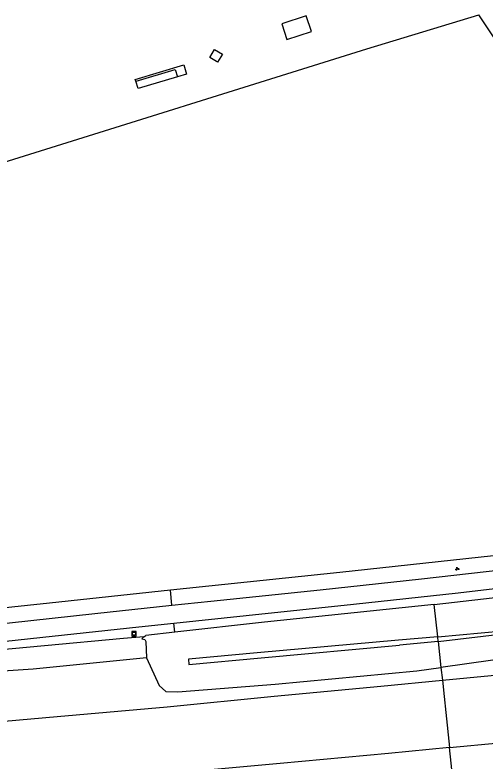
# Model space of a CAD drawing. Extents: x 126000 to 131009, y 393000 to 395500.
# Drawn here: x 129767.6 to 129872.4, y 394560.9 to 394727.2 of the extents above; entities that cross this region are included whole.
import ezdxf

# ---------------------------------------------------------------- set-up
doc = ezdxf.new("R2010")
doc.units = 0
for name, color, linetype in [('gg-bbg-bijgebouw', 7, 'Continuous'), ('gg-bbg-luifel en loopbrug', 7, 'Continuous'), ('gg-knt-BGT kruinlijn', 7, 'Continuous'), ('gg-knt-bronhoudergrens', 7, 'Continuous'), ('gg-knt-verharding', 7, 'Continuous'), ('gg-kntw-bovenkant insteek waterloop', 7, 'Continuous'), ('gt-grn-groengrens', 7, 'Continuous'), ('gt-symb-groenvak', 7, 'Continuous'), ('gt-symb-rioolschacht', 7, 'Continuous'), ('gx-grn-maaiveld', 7, 'Continuous')]:
    doc.layers.add(name, color=color, linetype=linetype)

# ---------------------------------------------------------------- blocks, each defined once
blk = doc.blocks.new('gt0-GRVAK')
at = {"layer": 'gt-symb-groenvak'}
for p, q in [((-0.11, 0.19), (-0.23, 0.24)), ((-0.18, 0.15), (0.09, 0.15)), ((-0.09, 0.21), (-0.16, 0.32)), ((-0.05, 0.21), (-0.05, 0.39)), ((0, 0.21), (0.06, 0.32)), ((0.01, 0.19), (0.13, 0.24)), ((0.26, -0.05), (0.2, 0.06)), ((0.3, -0.05), (0.3, 0.13)), ((0.35, -0.05), (0.41, 0.06)), ((-0.25, -0.23), (-0.36, -0.18)), ((-0.32, -0.26), (-0.05, -0.26)), ((-0.23, -0.21), (-0.29, -0.1)), ((-0.18, -0.2), (-0.18, -0.02)), ((-0.14, -0.21), (-0.07, -0.1)), ((-0.12, -0.23), (0, -0.18)), ((0.24, -0.07), (0.12, -0.02)), ((0.17, -0.11), (0.44, -0.11)), ((0.37, -0.07), (0.49, -0.02))]:
    blk.add_line(p, q, dxfattribs=at)
blk = doc.blocks.new('gt0-RS')
at = {"layer": 'gt-symb-rioolschacht'}
blk.add_lwpolyline([(-0.5, -0.5), (0.5, -0.5), (0.5, 0.5), (-0.5, 0.5)], close=True, dxfattribs=at)
blk.add_circle((0, 0), 0.375, dxfattribs=at)

msp = doc.modelspace()

# ---------------------------------------------------------------- linework, layer by layer
at = {"layer": 'gg-bbg-bijgebouw'}
for points in [[(129812.54, 394716.83), (129811, 394717.75), (129812.1, 394719.57), (129813.83, 394718.53), (129812.73, 394716.71), (129812.54, 394716.83)], [(129794.52, 394712.46), (129794.59, 394712.48), (129794.6, 394712.45), (129803.32, 394715.07), (129803.81, 394713.42)], [(129803.81, 394713.42), (129795.02, 394710.81), (129794.52, 394712.46)]]:
    msp.add_lwpolyline(points, dxfattribs=at)
at = {"layer": 'gg-bbg-luifel en loopbrug'}
for points in [[(129833.67, 394723.57), (129832.53, 394727.04), (129827.09, 394725.25), (129828.22, 394721.79), (129833.67, 394723.57)], [(129794.52, 394712.46), (129794.41, 394712.86), (129805.23, 394716.11), (129805.85, 394714.02), (129803.81, 394713.42)]]:
    msp.add_lwpolyline(points, dxfattribs=at)
at = {"layer": 'gg-knt-BGT kruinlijn'}
for p, q in [((129861.81, 394588.64), (129877.81, 394590.12)), ((129861.81, 394588.64), (129853.08, 394587.84)), ((129861.93, 394587.55), (129878.38, 394589.53)), ((129853.08, 394587.84), (129821.61, 394585.01)), ((129861.93, 394587.55), (129853.33, 394586.75)), ((129822.5, 394583.91), (129853.33, 394586.75)), ((129821.61, 394585.01), (129806.25, 394583.62)), ((129806.25, 394583.62), (129806.31, 394582.47)), ((129806.31, 394582.47), (129822.5, 394583.91))]:
    msp.add_line(p, q, dxfattribs=at)
at = {"layer": 'gg-knt-bronhoudergrens'}
for points in [[(129741.44, 394688.71), (129742.51, 394685.9), (129749.48, 394688.55), (129763.73, 394693.98), (129846.04, 394719.71), (129870.97, 394727.24)], [(129898.19, 394653.48), (129898.2, 394616.54), (129886.29, 394614.95), (129884.68, 394619.92), (129882.83, 394675.7), (129881.53, 394703.06), (129878.62, 394715.76), (129870.97, 394727.24)]]:
    msp.add_lwpolyline(points, dxfattribs=at)
at = {"layer": 'gg-knt-verharding'}
for points in [[(129802.57, 394595.65), (129811.22, 394596.58), (129835.62, 394599.12), (129858.22, 394601.55), (129883.75, 394604.44), (129912.65, 394607.97), (129937.11, 394610.94), (129962.73, 394614.1), (130012.58, 394620.28)], [(129802.99, 394591.65), (129819.1, 394593.34), (129843.08, 394595.92), (129866.38, 394598.43), (129890.95, 394601.3), (129941.01, 394607.4), (129965.78, 394610.49), (129990.32, 394613.5), (130014.5, 394616.49), (130039.6, 394619.53)], [(129543.16, 394570.29), (129556.94, 394571.5), (129580.32, 394573.52), (129604.36, 394575.62), (129628.15, 394577.76), (129651.85, 394580.01), (129675.49, 394582.29), (129698.59, 394584.59), (129722.73, 394587.06), (129736.8, 394588.59), (129761.55, 394591.22), (129785.39, 394593.8), (129802.57, 394595.65)], [(129544.53, 394566.42), (129555.46, 394567.37), (129579.86, 394569.48), (129603.5, 394571.5), (129627.43, 394573.71), (129651.7, 394575.99), (129676.23, 394578.36), (129699.42, 394580.67), (129722.05, 394583.01), (129746.29, 394585.59), (129771.08, 394588.26), (129795.18, 394590.84), (129802.99, 394591.65)]]:
    msp.add_lwpolyline(points, dxfattribs=at)
at = {"layer": 'gg-kntw-bovenkant insteek waterloop'}
msp.add_lwpolyline([(129796.34, 394588.58), (129791.77, 394588.22), (129756.47, 394584.94), (129678.12, 394577.27), (129547.15, 394565.07), (129545.01, 394565.03)], dxfattribs=at)
at = {"layer": 'gt-grn-groengrens'}
for p, q in [((129802.57, 394595.65), (129802.23, 394599.01)), ((129803.23, 394589.64), (129802.99, 394591.65))]:
    msp.add_line(p, q, dxfattribs=at)
for points in [[(129961.54, 394616.67), (129924.24, 394612.09), (129839.97, 394602.97), (129802.23, 394599.01)], [(129802.23, 394599.01), (129775.27, 394596.08), (129725.49, 394590.86), (129697.75, 394587.78)]]:
    msp.add_lwpolyline(points, dxfattribs=at)
at = {"layer": 'gx-grn-maaiveld'}
for p, q in [((129861.81, 394588.64), (129861.04, 394595.85)), ((129796.34, 394588.58), (129796.76, 394588.91)), ((129803.23, 394589.64), (129796.76, 394588.91)), ((129861.93, 394587.55), (129861.81, 394588.64)), ((129861.93, 394587.55), (129862.54, 394581.8)), ((129874.08, 394583.44), (129862.54, 394581.8)), ((129862.54, 394581.8), (129862.85, 394578.94)), ((129865.31, 394555.86), (129864.45, 394563.96))]:
    msp.add_line(p, q, dxfattribs=at)
for points in [[(129862.85, 394578.94), (129884.57, 394581.05), (129908.73, 394583.4), (129932.62, 394585.64), (129956.43, 394587.96), (129980.47, 394590.27), (130000, 394592.12), (130032.35, 394595.22), (130068.05, 394598.74), (130097.14, 394601.56), (130129.22, 394604.79), (130156.22, 394607.47), (130188.47, 394610.66), (130214.34, 394613.22), (130242.31, 394615.96)], [(129861.04, 394595.85), (129887.57, 394598.84), (129917.12, 394602.41), (129948.6, 394606.38), (129981.51, 394610.64), (130000, 394613.11)], [(129864.45, 394563.96), (129886.61, 394566.05), (129910.95, 394568.36), (129934.44, 394570.65), (129958.56, 394572.98), (129982.22, 394575.29), (130000, 394576.78), (130021.55, 394578.85), (130047.84, 394581.31), (130077.55, 394584.31), (130100.9, 394586.62), (130126.84, 394589.21), (130151.85, 394591.74), (130177.99, 394594.34), (130207.77, 394597.27), (130239.53, 394600.36), (130243.15, 394600.65)], [(129861.04, 394595.85), (129823.21, 394591.89), (129803.23, 394589.64)], [(129796.34, 394588.58), (129795.85, 394588.18), (129796.54, 394588.03), (129796.75, 394587.55), (129796.94, 394583.93)], [(129796.94, 394583.93), (129771.67, 394581.37), (129757.06, 394580.4), (129699.49, 394575.47), (129648.98, 394571), (129620.38, 394568.76), (129593.55, 394566.27), (129550.66, 394562.12), (129549.12, 394562.04), (129547.76, 394562.18), (129547.24, 394562.35), (129546.65, 394561.84), (129545.5, 394559.39)], [(129796.94, 394583.93), (129799.7, 394577.73), (129801.18, 394576.41), (129803.89, 394576.33), (129825.62, 394578.05), (129857.14, 394581.02), (129862.54, 394581.8)], [(129489.45, 394545.49), (129514.15, 394547.64), (129538.16, 394549.73), (129562.22, 394551.83), (129585.99, 394553.89), (129609.88, 394555.94), (129633.89, 394558.09), (129657.94, 394560.26), (129681.84, 394562.33), (129705.59, 394564.49), (129729.59, 394566.68), (129753.45, 394568.78), (129777, 394570.88), (129801.54, 394573.02), (129825.36, 394575.37), (129849.17, 394577.59), (129862.85, 394578.94)], [(129862.85, 394578.94), (129863.23, 394575.34), (129863.61, 394571.76), (129864.45, 394563.96)], [(129864.45, 394563.96), (129850.87, 394562.63), (129826.7, 394560.34), (129807.93, 394558.66)]]:
    msp.add_lwpolyline(points, dxfattribs=at)

# ---------------------------------------------------------------- block references
at = {"layer": 'gt-symb-groenvak'}
msp.add_blockref('gt0-GRVAK', (129866.16, 394603.78), dxfattribs=at)
at = {"layer": 'gt-symb-rioolschacht'}
msp.add_blockref('gt0-RS', (129794.11, 394589.29), dxfattribs=at)

doc.saveas('drawing.dxf')
